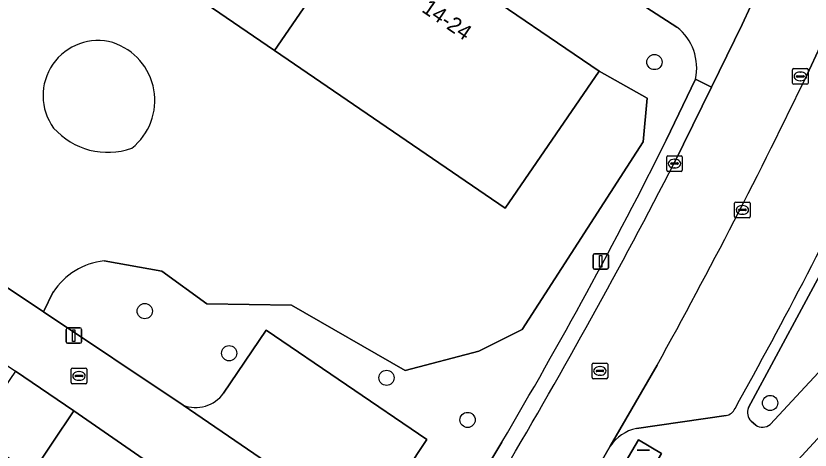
# Model space of a CAD drawing. Extents: x 159039 to 160102, y 381214 to 382524.
# Drawn here: x 159881 to 159932, y 382062.9 to 382090.9 of the extents above; entities that cross this region are included whole.
import ezdxf

# ---------------------------------------------------------------- set-up
doc = ezdxf.new("R2010")
doc.units = 0
for name, color, linetype in [('IMGEO_Afval_apart_plaats', 7, 'Continuous'), ('IMGEO_Boom', 7, 'Continuous'), ('IMGEO_Groenvoorziening', 7, 'Continuous'), ('IMGEO_Kolk', 7, 'Continuous'), ('IMGEO_Lichtmast', 7, 'Continuous'), ('IMGEO_Pand', 7, 'Continuous'), ('IMGEO_Pand_nummerreeks', 7, 'Continuous'), ('IMGEO_Parkeervlak_open', 7, 'Continuous'), ('IMGEO_Rijbaan_lokaal_open', 7, 'Continuous'), ('IMGEO_Rioolput', 7, 'Continuous'), ('IMGEO_Voetpad_gesloten', 7, 'Continuous'), ('IMGEO_Voetpad_open', 7, 'Continuous')]:
    doc.layers.add(name, color=color, linetype=linetype)

msp = doc.modelspace()

# ---------------------------------------------------------------- linework, layer by layer
at = {"layer": 'IMGEO_Afval_apart_plaats'}
for p, q in [((159920.903, 382062.936), (159921.693, 382062.936)), ((159921.693, 382062.936), (159920.903, 382062.936))]:
    msp.add_line(p, q, dxfattribs=at)
at = {"layer": 'IMGEO_Boom'}
for centre in [(159922.009, 382087.9), (159889.259, 382071.88), (159894.681, 382069.168), (159904.796, 382067.589), (159929.442, 382065.968), (159910.005, 382064.877)]:
    msp.add_circle(centre, 0.489, dxfattribs=at)
at = {"layer": 'IMGEO_Groenvoorziening'}
for points in [[(159897.59, 382088.65), (159883.07, 382098.596), (159889.106, 382107.408), (159886.72, 382109), (159872.389, 382087.076), (159873.788, 382085.832), (159875.084, 382083.344)], [(159923.449, 382090.15), (159912.65, 382097.143), (159909.958, 382093.124), (159918.451, 382087.306), (159921.549, 382085.573), (159921.29, 382082.774), (159913.516, 382070.698), (159910.717, 382069.298), (159906, 382068.055), (159898.692, 382072.253), (159893.25, 382072.356), (159890.348, 382074.456), (159886.642, 382075.103)], [(159957.227, 382090.516), (159948.025, 382080.445), (159950.892, 382077.753), (159957.763, 382085.42), (159965.877, 382078.149), (159955.841, 382066.95), (159954.007, 382064.99), (159941.977, 382052.138), (159934.19, 382059.117), (159941.155, 382066.889), (159938.057, 382069.703), (159930.97, 382062.021)], [(159886.642, 382075.103), (159890.348, 382074.456), (159893.25, 382072.356), (159898.692, 382072.253), (159906, 382068.055), (159910.717, 382069.298), (159913.516, 382070.698), (159921.29, 382082.774), (159921.549, 382085.573), (159918.451, 382087.306), (159912.415, 382078.494), (159897.59, 382088.65)], [(159922.772, 382082.87), (159924.645, 382086.791)], [(159874.929, 382080.545), (159873.489, 382078.023), (159882.76, 382071.822), (159883.377, 382073.108)], [(159936.758, 382072.461), (159933.381, 382075.585), (159928.056, 382065.674)], [(159883.377, 382073.108), (159882.76, 382071.822), (159891.723, 382065.826)], [(159929.441, 382064.589), (159936.758, 382072.461)], [(159894.318, 382066.593), (159897.054, 382070.652)], [(159897.054, 382070.652), (159907.387, 382063.626), (159904.695, 382059.545)], [(159928.222, 382064.789), (159928.521, 382064.541)], [(159908.164, 382056.702), (159912.209, 382063.456)]]:
    msp.add_lwpolyline(points, dxfattribs=at)
msp.add_lwpolyline([(159880.953, 382068.021), (159878.211, 382064.013), (159879.957, 382062.821), (159881.996, 382061.43), (159884.706, 382065.455)], close=True, dxfattribs=at)
for centre, radius, start, end in [((159921.389, 382087.524), 3.338, 347.3117, 51.8857), ((159886.261, 382085.741), 3.538, 74.4069, 216.1259), ((159886.261, 382085.741), 3.538, 74.4069, 216.1259), ((159885.995, 382085.426), 3.916, 308.443, 71.8963), ((159885.995, 382085.426), 3.916, 308.443, 71.8963), ((159886.879, 382086.74), 4.647, 221.5895, 289.4975), ((159886.879, 382086.74), 4.647, 221.5895, 289.4975), ((159642.655, 382222.699), 313.077, 329.42694, 333.47256), ((159887.105, 382070.676), 4.451, 95.968, 146.8841), ((159887.105, 382070.676), 4.451, 95.968, 146.8841), ((159892.529, 382067.872), 2.199, 248.4971, 324.435), ((159928.821, 382065.359), 0.827, 157.6444, 223.6027), ((159928.95, 382065.16), 0.753, 235.2989, 310.6744)]:
    msp.add_arc(centre, radius, start, end, dxfattribs=at)
at = {"layer": 'IMGEO_Kolk'}
for p, q in [((159922.796, 382080.942), (159922.796, 382081.794)), ((159922.871, 382081.868), (159923.723, 382081.868)), ((159923.284, 382081.648), (159923.309, 382081.648)), ((159923.797, 382081.794), (159923.797, 382080.942)), ((159923.055, 382081.362), (159923.055, 382081.374)), ((159923.493, 382081.325), (159923.095, 382081.325)), ((159923.098, 382081.411), (159923.496, 382081.411)), ((159923.307, 382081.088), (159923.282, 382081.088)), ((159923.539, 382081.374), (159923.539, 382081.362)), ((159923.723, 382080.868), (159922.871, 382080.868)), ((159927.235, 382078.886), (159928.087, 382078.886)), ((159927.16, 382077.96), (159927.16, 382078.812)), ((159927.419, 382078.38), (159927.419, 382078.392)), ((159927.462, 382078.429), (159927.86, 382078.429)), ((159927.648, 382078.666), (159927.673, 382078.666)), ((159927.903, 382078.392), (159927.903, 382078.38)), ((159928.161, 382078.812), (159928.161, 382077.96)), ((159928.087, 382077.886), (159927.235, 382077.886)), ((159927.857, 382078.343), (159927.459, 382078.343)), ((159927.671, 382078.106), (159927.646, 382078.106))]:
    msp.add_line(p, q, dxfattribs=at)
for points in [[(159922.796, 382080.942), (159922.796, 382081.794)], [(159922.871, 382081.868), (159923.723, 382081.868)], [(159923.797, 382081.794), (159923.797, 382080.942)], [(159923.723, 382080.868), (159922.871, 382080.868)], [(159927.235, 382078.886), (159928.087, 382078.886)], [(159927.16, 382077.96), (159927.16, 382078.812)], [(159928.161, 382078.812), (159928.161, 382077.96)], [(159928.087, 382077.886), (159927.235, 382077.886)]]:
    msp.add_lwpolyline(points, dxfattribs=at)
for centre, radius, start, end in [((159922.873, 382081.792), 0.0765, 91.552, 178.448), ((159922.873, 382081.792), 0.0765, 91.552, 178.448), ((159923.721, 382081.792), 0.0765, 1.552, 88.448), ((159923.721, 382081.792), 0.0765, 1.552, 88.448), ((159922.873, 382080.944), 0.0765, 181.552, 268.448), ((159922.873, 382080.944), 0.0765, 181.552, 268.448), ((159923.095, 382081.371), 0.0403, 85.8775, 175.7526), ((159923.092, 382081.361), 0.0366, 178.938, 274.7102), ((159923.496, 382081.368), 0.043, 264.8664, 352.4533), ((159923.5, 382081.373), 0.0386, 1.7309, 96.639), ((159923.721, 382080.944), 0.0765, 271.552, 358.448), ((159923.721, 382080.944), 0.0765, 271.552, 358.448), ((159927.237, 382078.81), 0.0765, 91.552, 178.448), ((159927.237, 382078.81), 0.0765, 91.552, 178.448), ((159928.085, 382078.81), 0.0765, 1.552, 88.448), ((159928.085, 382078.81), 0.0765, 1.552, 88.448), ((159927.459, 382078.389), 0.0403, 85.8775, 175.7526), ((159927.456, 382078.379), 0.0366, 178.938, 274.7102), ((159927.86, 382078.386), 0.043, 264.8664, 352.4533), ((159927.864, 382078.391), 0.0386, 1.7309, 96.639), ((159927.237, 382077.962), 0.0765, 181.552, 268.448), ((159927.237, 382077.962), 0.0765, 181.552, 268.448), ((159928.085, 382077.962), 0.0765, 271.552, 358.448), ((159928.085, 382077.962), 0.0765, 271.552, 358.448)]:
    msp.add_arc(centre, radius, start, end, dxfattribs=at)
for centre, major_axis, ratio, start_param, end_param in [((159923.283, 382081.368), (-0.387, 0.002), 0.722429, 4.712389, 7.853982), ((159923.308, 382081.368), (-0.39, 0.002), 0.717154, 1.570796, 4.712389), ((159927.647, 382078.386), (-0.387, 0.002), 0.722429, 4.712389, 7.853982), ((159927.672, 382078.386), (-0.39, 0.002), 0.717154, 1.570796, 4.712389)]:
    msp.add_ellipse(centre, major_axis=major_axis, ratio=ratio, start_param=start_param, end_param=end_param, dxfattribs=at)
at = {"layer": 'IMGEO_Lichtmast'}
for p, q in [((159918.063, 382074.672), (159918.063, 382075.472)), ((159918.063, 382075.472), (159918.063, 382074.672)), ((159918.163, 382075.572), (159918.953, 382075.572)), ((159918.953, 382075.572), (159918.163, 382075.572)), ((159919.053, 382075.472), (159919.053, 382074.672)), ((159919.053, 382074.672), (159919.053, 382075.472)), ((159918.953, 382074.572), (159918.163, 382074.572)), ((159918.163, 382074.572), (159918.953, 382074.572)), ((159884.305, 382070.806), (159885.095, 382070.806)), ((159885.095, 382070.806), (159884.305, 382070.806)), ((159884.205, 382069.906), (159884.205, 382070.706)), ((159884.205, 382070.706), (159884.205, 382069.906)), ((159885.195, 382070.706), (159885.195, 382069.906)), ((159885.195, 382069.906), (159885.195, 382070.706)), ((159885.095, 382069.806), (159884.305, 382069.806)), ((159884.305, 382069.806), (159885.095, 382069.806))]:
    msp.add_line(p, q, dxfattribs=at)
for points in [[(159918.483, 382075.447), (159918.633, 382075.447), (159918.633, 382074.697), (159918.483, 382074.697), (159918.483, 382075.447)], [(159884.625, 382070.681), (159884.775, 382070.681), (159884.775, 382069.931), (159884.625, 382069.931), (159884.625, 382070.681)]]:
    msp.add_lwpolyline(points, dxfattribs=at)
for centre, start, end in [((159918.163, 382075.472), 90, 180), ((159918.163, 382075.472), 90, 180), ((159918.953, 382075.472), 0, 90), ((159918.953, 382075.472), 360, 90), ((159918.163, 382074.672), 180, 270), ((159918.163, 382074.672), 180, 270), ((159918.953, 382074.672), 270, 0), ((159918.953, 382074.672), 270, 0), ((159884.305, 382070.706), 90, 180), ((159884.305, 382070.706), 90, 180), ((159885.095, 382070.706), 0, 90), ((159885.095, 382070.706), 360, 90), ((159884.305, 382069.906), 180, 270), ((159884.305, 382069.906), 180, 270), ((159885.095, 382069.906), 270, 0), ((159885.095, 382069.906), 270, 0)]:
    msp.add_arc(centre, 0.1, start, end, dxfattribs=at)
at = {"layer": 'IMGEO_Pand'}
for points in [[(159903.626, 382097.462), (159901.819, 382098.699), (159897.695, 382101.524), (159889.106, 382107.408), (159883.07, 382098.596), (159897.59, 382088.65)], [(159903.626, 382097.462), (159897.59, 382088.65), (159912.415, 382078.494), (159918.451, 382087.306), (159909.958, 382093.124), (159905.757, 382096.002)]]:
    msp.add_lwpolyline(points, close=True, dxfattribs=at)
at = {"layer": 'IMGEO_Parkeervlak_open'}
for points in [[(159936.838, 382097.925), (159931.827, 382087.1)], [(159904.695, 382059.545), (159907.387, 382063.626), (159897.054, 382070.652), (159894.318, 382066.593)], [(159922.181, 382068.397), (159919.172, 382063.183)], [(159891.723, 382065.826), (159905.348, 382056.499)], [(159920.849, 382064.335), (159926.61, 382065.153)]]:
    msp.add_lwpolyline(points, dxfattribs=at)
for centre, radius, start, end in [((159588.079, 382252.548), 381.491, 331.13727, 334.29824), ((159618.279, 382237.375), 353.449, 330.92515, 334.11171), ((159892.529, 382067.872), 2.199, 248.4971, 324.435), ((159926.428, 382065.974), 0.841, 282.4857, 334.8097), ((159921.438, 382061.681), 2.719, 102.5141, 146.4594)]:
    msp.add_arc(centre, radius, start, end, dxfattribs=at)
at = {"layer": 'IMGEO_Rijbaan_lokaal_open'}
for points in [[(159931.827, 382087.1), (159936.838, 382097.925)], [(159930.869, 382097.281), (159927.644, 382090.308), (159925.666, 382086.274), (159923.275, 382081.395)], [(159915.696, 382057.214), (159917.961, 382061.111), (159919.172, 382063.183), (159922.181, 382068.397)]]:
    msp.add_lwpolyline(points, dxfattribs=at)
for centre, radius, start, end in [((159588.079, 382252.548), 381.491, 331.13727, 334.29824), ((159578.539, 382258.955), 387.777, 329.41797, 332.74886)]:
    msp.add_arc(centre, radius, start, end, dxfattribs=at)
at = {"layer": 'IMGEO_Rioolput'}
for p, q in [((159930.885, 382086.552), (159930.885, 382087.404)), ((159930.96, 382087.478), (159931.812, 382087.478)), ((159931.373, 382087.258), (159931.398, 382087.258)), ((159931.886, 382087.404), (159931.886, 382086.552)), ((159931.144, 382086.972), (159931.144, 382086.984)), ((159931.582, 382086.935), (159931.184, 382086.935)), ((159931.187, 382087.021), (159931.585, 382087.021)), ((159931.396, 382086.698), (159931.371, 382086.698)), ((159931.628, 382086.984), (159931.628, 382086.972)), ((159931.812, 382086.478), (159930.96, 382086.478)), ((159884.606, 382068.208), (159885.458, 382068.208)), ((159918.004, 382067.606), (159918.004, 382068.458)), ((159918.079, 382068.532), (159918.931, 382068.532)), ((159918.492, 382068.312), (159918.517, 382068.312)), ((159919.005, 382068.458), (159919.005, 382067.606)), ((159884.531, 382067.282), (159884.531, 382068.134)), ((159884.79, 382067.702), (159884.79, 382067.714)), ((159885.228, 382067.665), (159884.83, 382067.665)), ((159884.833, 382067.751), (159885.231, 382067.751)), ((159885.019, 382067.988), (159885.044, 382067.988)), ((159885.274, 382067.714), (159885.274, 382067.702)), ((159885.532, 382068.134), (159885.532, 382067.282)), ((159918.263, 382068.026), (159918.263, 382068.038)), ((159918.701, 382067.989), (159918.303, 382067.989)), ((159918.306, 382068.075), (159918.704, 382068.075)), ((159918.515, 382067.752), (159918.49, 382067.752)), ((159918.747, 382068.038), (159918.747, 382068.026)), ((159885.458, 382067.208), (159884.606, 382067.208)), ((159885.042, 382067.428), (159885.017, 382067.428)), ((159918.931, 382067.532), (159918.079, 382067.532))]:
    msp.add_line(p, q, dxfattribs=at)
for points in [[(159930.885, 382086.552), (159930.885, 382087.404)], [(159930.96, 382087.478), (159931.812, 382087.478)], [(159931.886, 382087.404), (159931.886, 382086.552)], [(159931.812, 382086.478), (159930.96, 382086.478)], [(159884.606, 382068.208), (159885.458, 382068.208)], [(159918.004, 382067.606), (159918.004, 382068.458)], [(159918.079, 382068.532), (159918.931, 382068.532)], [(159919.005, 382068.458), (159919.005, 382067.606)], [(159884.531, 382067.282), (159884.531, 382068.134)], [(159885.532, 382068.134), (159885.532, 382067.282)], [(159885.458, 382067.208), (159884.606, 382067.208)], [(159918.931, 382067.532), (159918.079, 382067.532)]]:
    msp.add_lwpolyline(points, dxfattribs=at)
for centre, radius, start, end in [((159930.962, 382087.402), 0.0765, 91.552, 178.448), ((159930.962, 382087.402), 0.0765, 91.552, 178.448), ((159931.81, 382087.402), 0.0765, 1.552, 88.448), ((159931.81, 382087.402), 0.0765, 1.552, 88.448), ((159930.962, 382086.554), 0.0765, 181.552, 268.448), ((159930.962, 382086.554), 0.0765, 181.552, 268.448), ((159931.184, 382086.981), 0.0403, 85.8775, 175.7526), ((159931.181, 382086.971), 0.0366, 178.938, 274.7102), ((159931.585, 382086.978), 0.043, 264.8664, 352.4533), ((159931.589, 382086.983), 0.0386, 1.7309, 96.639), ((159931.81, 382086.554), 0.0765, 271.552, 358.448), ((159931.81, 382086.554), 0.0765, 271.552, 358.448), ((159884.608, 382068.132), 0.0765, 91.552, 178.448), ((159884.608, 382068.132), 0.0765, 91.552, 178.448), ((159885.456, 382068.132), 0.0765, 1.552, 88.448), ((159885.456, 382068.132), 0.0765, 1.552, 88.448), ((159918.081, 382068.456), 0.0765, 91.552, 178.448), ((159918.081, 382068.456), 0.0765, 91.552, 178.448), ((159918.929, 382068.456), 0.0765, 1.552, 88.448), ((159918.929, 382068.456), 0.0765, 1.552, 88.448), ((159884.83, 382067.711), 0.0403, 85.8775, 175.7526), ((159884.827, 382067.701), 0.0366, 178.938, 274.7102), ((159885.231, 382067.708), 0.043, 264.8664, 352.4533), ((159885.235, 382067.713), 0.0386, 1.7309, 96.639), ((159918.303, 382068.035), 0.0403, 85.8775, 175.7526), ((159918.3, 382068.025), 0.0366, 178.938, 274.7102), ((159918.704, 382068.032), 0.043, 264.8664, 352.4533), ((159918.708, 382068.037), 0.0386, 1.7309, 96.639), ((159884.608, 382067.284), 0.0765, 181.552, 268.448), ((159884.608, 382067.284), 0.0765, 181.552, 268.448), ((159885.456, 382067.284), 0.0765, 271.552, 358.448), ((159885.456, 382067.284), 0.0765, 271.552, 358.448), ((159918.081, 382067.608), 0.0765, 181.552, 268.448), ((159918.081, 382067.608), 0.0765, 181.552, 268.448), ((159918.929, 382067.608), 0.0765, 271.552, 358.448), ((159918.929, 382067.608), 0.0765, 271.552, 358.448)]:
    msp.add_arc(centre, radius, start, end, dxfattribs=at)
for centre, major_axis, ratio, start_param, end_param in [((159931.372, 382086.978), (-0.387, 0.002), 0.722429, 4.712389, 7.853982), ((159931.397, 382086.978), (-0.39, 0.002), 0.717154, 1.570796, 4.712389), ((159918.491, 382068.032), (-0.387, 0.002), 0.722429, 4.712389, 7.853982), ((159918.516, 382068.032), (-0.39, 0.002), 0.717154, 1.570796, 4.712389), ((159885.018, 382067.708), (-0.387, 0.002), 0.722429, 4.712389, 7.853982), ((159885.043, 382067.708), (-0.39, 0.002), 0.717154, 1.570796, 4.712389)]:
    msp.add_ellipse(centre, major_axis=major_axis, ratio=ratio, start_param=start_param, end_param=end_param, dxfattribs=at)
at = {"layer": 'IMGEO_Voetpad_gesloten'}
msp.add_lwpolyline([(159922.473, 382062.728), (159920.99, 382063.606), (159920.124, 382062.143), (159921.607, 382061.265)], close=True, dxfattribs=at)
at = {"layer": 'IMGEO_Voetpad_open'}
for points in [[(159890.173, 382112.492), (159900.34, 382105.521), (159904.464, 382102.745), (159908.447, 382099.989), (159912.65, 382097.143), (159923.449, 382090.15)], [(159924.645, 382086.791), (159925.666, 382086.274), (159927.644, 382090.308), (159930.869, 382097.281)], [(159924.215, 382059.972), (159924.95, 382059.491), (159926.937, 382057.649), (159930.97, 382062.021), (159938.057, 382069.703), (159941.155, 382066.889), (159944.58, 382070.71), (159941.531, 382073.441), (159944.546, 382076.682), (159947.5, 382073.968), (159950.892, 382077.753), (159948.025, 382080.445), (159957.227, 382090.516)], [(159923.275, 382081.395), (159925.666, 382086.274), (159924.645, 382086.791), (159922.772, 382082.87)], [(159882.76, 382071.822), (159873.489, 382078.023), (159869.501, 382080.691), (159867.659, 382082.549)], [(159866.144, 382078.137), (159876.651, 382070.917), (159880.953, 382068.021), (159884.706, 382065.455), (159889.149, 382062.379), (159903.109, 382052.912)], [(159928.056, 382065.674), (159933.381, 382075.585), (159936.758, 382072.461), (159929.441, 382064.589)], [(159905.348, 382056.499), (159891.723, 382065.826), (159882.76, 382071.822)], [(159926.61, 382065.153), (159920.849, 382064.335)], [(159928.521, 382064.541), (159928.222, 382064.789)], [(159912.209, 382063.456), (159908.164, 382056.702), (159904.066, 382050.139), (159901.338, 382046.023), (159897.153, 382039.959)], [(159919.172, 382063.183), (159917.961, 382061.111), (159917.763, 382060.461)]]:
    msp.add_lwpolyline(points, dxfattribs=at)
for points in [[(159884.706, 382065.455), (159881.996, 382061.43), (159886.457, 382058.387), (159889.149, 382062.379)], [(159920.124, 382062.143), (159920.99, 382063.606), (159922.473, 382062.728), (159921.607, 382061.265)]]:
    msp.add_lwpolyline(points, close=True, dxfattribs=at)
for centre, radius, start, end in [((159921.389, 382087.524), 3.338, 347.3117, 51.8857), ((159618.279, 382237.375), 353.449, 330.92515, 334.11171), ((159642.655, 382222.699), 313.077, 329.42694, 333.47256), ((159578.539, 382258.955), 387.777, 329.41797, 332.74886), ((159926.428, 382065.974), 0.841, 282.4857, 334.8097), ((159928.821, 382065.359), 0.827, 157.6444, 223.6027), ((159921.438, 382061.681), 2.719, 102.5141, 146.4594), ((159928.95, 382065.16), 0.753, 235.2989, 310.6744)]:
    msp.add_arc(centre, radius, start, end, dxfattribs=at)

# ---------------------------------------------------------------- texts
at = {"layer": 'IMGEO_Pand_nummerreeks'}
msp.add_text('14-24', height=1, rotation=325.588, dxfattribs=at).set_placement((159906.995, 382091.178))

doc.saveas('drawing.dxf')
